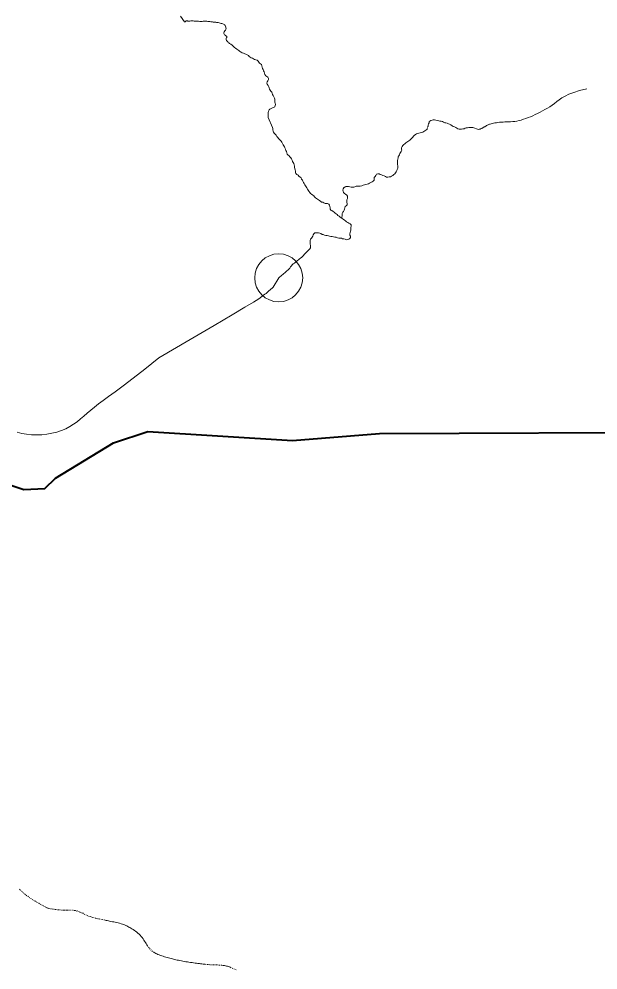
# Model space of a CAD drawing. Extents: x 553962 to 842807, y 8883888 to 9032388.
# Drawn here: x 603129 to 604336, y 8911220 to 8913201 of the extents above; entities that cross this region are included whole.
import ezdxf

# ---------------------------------------------------------------- set-up
doc = ezdxf.new("R2010")
doc.units = 0
doc.header["$LTSCALE"] = 200
doc.header["$PDMODE"] = 32
doc.header["$PDSIZE"] = 100
doc.layers.add('6', color=7, linetype='Continuous', lineweight=13)

msp = doc.modelspace()

# ---------------------------------------------------------------- linework, layer by layer
at = {"layer": '6'}
for p, q in [((603131, 8911387.2), (603129.6, 8911388.4)), ((603133.4, 8911385.2), (603132.3, 8911386.2)), ((603135.6, 8911383.3), (603134.6, 8911384.2)), ((603137.8, 8911381.3), (603136.7, 8911382.3)), ((603140, 8911379.3), (603138.9, 8911380.3)), ((603142.6, 8911377.2), (603141.3, 8911378.3)), ((603145.4, 8911374.9), (603144, 8911376.1)), ((603148.5, 8911372.6), (603147, 8911373.8)), ((603151.7, 8911370.4), (603150.1, 8911371.5)), ((603154.8, 8911368.4), (603153.2, 8911369.4)), ((603157.8, 8911366.6), (603156.3, 8911367.5)), ((603160.7, 8911364.9), (603159.2, 8911365.7)), ((603163.5, 8911363.3), (603162.1, 8911364.1)), ((603166.3, 8911361.7), (603164.9, 8911362.5)), ((603169, 8911360.1), (603167.6, 8911360.9)), ((603171.7, 8911358.5), (603170.3, 8911359.3)), ((603174.4, 8911356.9), (603173, 8911357.7)), ((603177, 8911355.3), (603175.7, 8911356.1)), ((603179.7, 8911353.8), (603178.3, 8911354.6)), ((603182.2, 8911352.4), (603180.9, 8911353.1)), ((603184.6, 8911351.1), (603183.4, 8911351.7)), ((603186.8, 8911350.1), (603185.8, 8911350.6)), ((603188.9, 8911349.3), (603187.9, 8911349.7)), ((603191, 8911348.7), (603190, 8911349)), ((603193.3, 8911348.2), (603192.2, 8911348.4)), ((603196, 8911347.7), (603194.6, 8911347.9)), ((603199.1, 8911347.2), (603197.5, 8911347.5)), ((603202.3, 8911346.8), (603200.7, 8911347)), ((603205.5, 8911346.4), (603203.9, 8911346.6)), ((603208.6, 8911346), (603207.1, 8911346.2)), ((603211.6, 8911345.7), (603210.1, 8911345.9)), ((603214.3, 8911345.5), (603213, 8911345.6)), ((603217, 8911345.3), (603215.6, 8911345.4)), ((603219.5, 8911345.2), (603218.2, 8911345.2)), ((603222, 8911345.1), (603220.8, 8911345.1)), ((603224.5, 8911345), (603223.2, 8911345.1)), ((603226.9, 8911345), (603225.7, 8911345)), ((603229.2, 8911345), (603228, 8911345)), ((603231.5, 8911345), (603230.3, 8911345)), ((603233.7, 8911344.9), (603232.6, 8911344.9)), ((603235.8, 8911344.9), (603234.8, 8911344.9)), ((603237.8, 8911344.9), (603236.8, 8911344.9)), ((603240.7, 8911344.8), (603239.7, 8911344.9)), ((603243.6, 8911344.6), (603242.6, 8911344.7)), ((603245.8, 8911344.2), (603244.7, 8911344.4)), ((603248, 8911343.7), (603246.9, 8911344)), ((603250.4, 8911343), (603249.2, 8911343.4)), ((603252.9, 8911342.1), (603251.6, 8911342.6)), ((603255.5, 8911341.1), (603254.2, 8911341.6)), ((603258.1, 8911339.9), (603256.8, 8911340.5)), ((603263.3, 8911338.7), (603259.4, 8911339.3)), ((603263.5, 8911337.3), (603262.1, 8911338)), ((603266.4, 8911336), (603265, 8911336.7)), ((603269.4, 8911334.6), (603267.9, 8911335.3)), ((603272.5, 8911333.3), (603271, 8911334)), ((603275.8, 8911332.1), (603274.1, 8911332.7)), ((603279.1, 8911330.9), (603277.4, 8911331.5)), ((603282.5, 8911329.9), (603280.8, 8911330.4)), ((603285.8, 8911329), (603284.2, 8911329.4)), ((603289.1, 8911328.2), (603287.5, 8911328.6)), ((603292.1, 8911327.5), (603290.6, 8911327.8)), ((603294.9, 8911326.9), (603293.5, 8911327.2)), ((603297.7, 8911326.3), (603296.3, 8911326.6)), ((603300.8, 8911325.7), (603299.2, 8911326)), ((603304.2, 8911325), (603302.5, 8911325.3)), ((603308.2, 8911324.2), (603306.2, 8911324.6)), ((603400, 8911266.3), (603398.8, 8911267.7)), ((603402.3, 8911263.8), (603401.2, 8911265)), ((603404.7, 8911261.5), (603403.5, 8911262.6)), ((603407.4, 8911259.2), (603406, 8911260.3)), ((603523.2, 8911231.6), (603521.3, 8911231.8)), ((603526.6, 8911231.3), (603524.9, 8911231.5)), ((603529.7, 8911231.1), (603528.2, 8911231.2)), ((603532.4, 8911231), (603531.1, 8911231.1)), ((603534.9, 8911230.9), (603533.7, 8911231)), ((603537.3, 8911230.9), (603536.1, 8911230.9)), ((603539.6, 8911230.9), (603538.5, 8911230.9)), ((603542.1, 8911230.8), (603540.8, 8911230.9)), ((603544.8, 8911230.7), (603543.4, 8911230.8)), ((603547.8, 8911230.5), (603546.2, 8911230.7)), ((603551.4, 8911230.2), (603549.6, 8911230.4)), ((603574.8, 8911223.6), (603573, 8911224.4)), ((603578.2, 8911222), (603576.5, 8911222.8)), ((603581.7, 8911220.4), (603580, 8911221.2))]:
    msp.add_line(p, q, dxfattribs=at)
for points in [[(603532.1, 8913194.8), (603530.5, 8913195), (603529, 8913195.1), (603526.9, 8913195.3), (603524.8, 8913195.5), (603522.6, 8913195.8), (603520.2, 8913196.1), (603518, 8913196.3), (603516.7, 8913196.4), (603514.8, 8913196.3), (603512.7, 8913196.1), (603510.7, 8913195.8), (603508.6, 8913195.7), (603505.9, 8913195.8), (603503, 8913196.1), (603500.5, 8913196.2), (603498.2, 8913196.2), (603495.9, 8913196.3), (603493.9, 8913196.6), (603492, 8913197), (603489.6, 8913197.1), (603487.8, 8913196.9), (603487.1, 8913196.8), (603485.3, 8913196.4), (603483.3, 8913196.2), (603481, 8913196.6), (603480.4, 8913196.7), (603479, 8913196.8), (603477.5, 8913196.8), (603476.3, 8913196.3), (603475.2, 8913195.2), (603473.8, 8913194.6), (603465.7, 8913206.8)], [(603608.9, 8913123), (603607.3, 8913125), (603604.3, 8913126.5), (603602, 8913127.4), (603599.3, 8913128.6), (603596.5, 8913129.7), (603594.2, 8913130.7), (603592.3, 8913131.8), (603590.5, 8913132.8), (603588.8, 8913133.9), (603587.3, 8913135), (603585.2, 8913136.5), (603582.6, 8913138.2), (603580.2, 8913139.8), (603578.3, 8913141.2), (603576.8, 8913142.8), (603575.7, 8913143.9), (603572.4, 8913147.2), (603571.4, 8913148), (603570.7, 8913148.4), (603569.3, 8913149.2), (603567.9, 8913149.9), (603566.3, 8913150.9), (603565.2, 8913152.2), (603564.2, 8913153.6), (603562.9, 8913154.8), (603561.5, 8913156.2), (603560.6, 8913158.2), (603560.7, 8913160.1), (603561.7, 8913162.1), (603562.5, 8913163.2), (603562.3, 8913164.1), (603561.2, 8913165.2), (603559.8, 8913166.1), (603558.5, 8913167), (603557.2, 8913168), (603556.2, 8913169.1), (603555.6, 8913170.4), (603555.8, 8913172.5), (603556.7, 8913174.2), (603557.8, 8913175.9), (603559, 8913177.5), (603560.1, 8913178.9), (603560.4, 8913180.3), (603560.3, 8913182.1), (603560.2, 8913184), (603559.6, 8913185.7), (603558.8, 8913187.1), (603558, 8913188.2), (603556.9, 8913189.2), (603555.4, 8913190.1), (603553.7, 8913190.7), (603551.6, 8913191.4), (603550, 8913191.8), (603548, 8913192.4), (603546, 8913192.8), (603543.7, 8913193.3), (603542, 8913193.7), (603540.5, 8913193.8), (603538.9, 8913193.9), (603538, 8913194), (603536.5, 8913194.1), (603534.9, 8913194.3), (603533.7, 8913194.5), (603532.1, 8913194.8)], [(603648.3, 8912996), (603648.1, 8913001), (603648, 8913003.7), (603648, 8913006.3), (603648.8, 8913009.1), (603650, 8913011.6), (603652, 8913013.4), (603654.7, 8913014.7), (603657.3, 8913015.5), (603659.7, 8913016.4), (603661.8, 8913018), (603662.9, 8913020.4), (603663.2, 8913022.9), (603663.1, 8913025.6), (603662.2, 8913027.9), (603662, 8913030.6), (603661.9, 8913033.6), (603661.2, 8913036.3), (603660.2, 8913038.6), (603658.6, 8913041.2), (603657.2, 8913043.6), (603656.9, 8913046.3), (603655.8, 8913048.7), (603653.9, 8913050.5), (603652.1, 8913052.4), (603651.1, 8913054.9), (603650.2, 8913057.4), (603649.4, 8913059.9), (603648.2, 8913062.3), (603646.4, 8913064.8), (603645.8, 8913067.5), (603646.2, 8913070.1), (603647.8, 8913072.2), (603648.9, 8913074.6), (603649, 8913077.1), (603647.8, 8913079.8), (603645.6, 8913081.3), (603643.2, 8913082.4), (603641.6, 8913085), (603640.5, 8913087.9), (603639.7, 8913090.5), (603638.8, 8913092.9), (603637.7, 8913095.4), (603636.3, 8913098.1), (603635.4, 8913100.6), (603635.1, 8913103.3), (603634.5, 8913105.8), (603632.4, 8913107.4), (603630.2, 8913108.8), (603628.8, 8913110.9), (603627.6, 8913113.3), (603625.1, 8913114.8), (603622.7, 8913115.6), (603620.1, 8913116.5), (603617.8, 8913117.6), (603615.8, 8913119.4), (603613, 8913120.3), (603610.6, 8913121.4), (603608.9, 8913123)], [(604267, 8913040.4), (604275.1, 8913044.3), (604285.1, 8913048.1), (604297.3, 8913051.7), (604312.2, 8913055.1)], [(604106.7, 8912980.5), (604108, 8912981), (604109.5, 8912981.5), (604111.2, 8912982.1), (604113.3, 8912982.7), (604115.6, 8912983.3), (604118.2, 8912983.9), (604121, 8912984.4), (604124, 8912984.9), (604127.2, 8912985.4), (604130.6, 8912985.8), (604134.1, 8912986.1), (604137.8, 8912986.3), (604141.6, 8912986.4), (604145.5, 8912986.5), (604149.5, 8912986.6), (604153.6, 8912986.8), (604157.9, 8912987.2), (604162.2, 8912987.7), (604166.6, 8912988.4), (604171.1, 8912989.3), (604175.7, 8912990.5), (604180.4, 8912991.9), (604185.2, 8912993.6), (604190, 8912995.4), (604194.8, 8912997.3), (604199.8, 8912999.5), (604204.8, 8913001.7), (604209.9, 8913004.1), (604215, 8913006.6), (604220.1, 8913009.3), (604225.2, 8913012.1), (604230.2, 8913015.1), (604235.2, 8913018.2), (604240.1, 8913021.5), (604244.9, 8913025), (604249.7, 8913028.7), (604254.7, 8913032.5), (604260.3, 8913036.4), (604267, 8913040.4)], [(603686.4, 8912924.6), (603685.3, 8912927.3), (603684.2, 8912929.9), (603683.2, 8912932.2), (603682.1, 8912934.6), (603680.8, 8912936.8), (603679.5, 8912939.1), (603677.9, 8912941.8), (603676.7, 8912944.2), (603675.4, 8912946.5), (603673.6, 8912948.5), (603671.6, 8912950.1), (603670, 8912952.2), (603668.3, 8912954.3), (603666.5, 8912956.2), (603664.6, 8912958.7), (603662.6, 8912960.8), (603660.9, 8912962.8), (603659.7, 8912965.2), (603658.6, 8912967.5), (603658, 8912970), (603658, 8912972.7), (603657, 8912975.1), (603648.3, 8912996)], [(603980.6, 8912974.7), (603981.4, 8912977), (603981.8, 8912977.5), (603982, 8912980), (603982.2, 8912982.5), (603983.6, 8912984.8), (603984, 8912987.3), (603984.9, 8912988.1), (603987.2, 8912989.2), (603989.8, 8912990), (603992.4, 8912990.6), (603994.9, 8912990.9), (603998, 8912990.4), (604001, 8912989.7), (604003.7, 8912988.9), (604006.3, 8912988.3), (604008.8, 8912987.8), (604011.4, 8912987.2), (604013.8, 8912986.1), (604016.4, 8912984.8), (604018.9, 8912984.3), (604021.3, 8912983.6), (604023.8, 8912982.7), (604026.3, 8912981.9), (604028.7, 8912980.6)], [(603919.4, 8912914.4), (603920.8, 8912915.6), (603922.1, 8912917.9), (603922.5, 8912920.5), (603924.1, 8912922.7), (603925.3, 8912925), (603926.6, 8912927.4), (603926.5, 8912930), (603926.5, 8912932.6), (603927.8, 8912935.4), (603929.1, 8912937.6), (603930.7, 8912939.6), (603932.8, 8912941.1), (603935.3, 8912942.7), (603937.1, 8912944.5), (603939.2, 8912945.9), (603941.4, 8912947.3), (603943.7, 8912948.6), (603945.9, 8912950.5), (603947.8, 8912952.4), (603949.7, 8912954.6), (603951.2, 8912956.5), (603952.9, 8912958.4), (603955.5, 8912960.3), (603957.6, 8912961.8), (603960.1, 8912962.6), (603962.6, 8912963.4), (603965.1, 8912964), (603967.6, 8912964.2), (603970.4, 8912965.2), (603972.9, 8912966.3), (603975.1, 8912967.6), (603977.2, 8912969), (603979.2, 8912970.8), (603980.2, 8912973.1)], [(604028.7, 8912980.6), (604031.8, 8912978.4), (604034, 8912977.1), (604036.4, 8912976), (604039.1, 8912974.9), (604041.3, 8912973.5), (604043.5, 8912972.2), (604046.1, 8912971.2), (604048.8, 8912971.2), (604051.5, 8912971.5), (604054, 8912971.8), (604056.5, 8912972.2), (604058.8, 8912973.5), (604061.1, 8912974.4), (604063.8, 8912974.4), (604066.6, 8912974.7), (604069.4, 8912975), (604074.6, 8912974.9), (604086.9, 8912971), (604087.8, 8912971.1), (604088.5, 8912971.3), (604089.3, 8912971.5), (604090.1, 8912971.7), (604090.9, 8912972), (604091.8, 8912972.3), (604092.6, 8912972.7), (604093.6, 8912973.1), (604094.5, 8912973.6), (604095.6, 8912974.2), (604096.6, 8912974.7), (604097.7, 8912975.3), (604098.7, 8912976), (604099.8, 8912976.6), (604100.8, 8912977.2), (604101.8, 8912977.8), (604102.7, 8912978.3), (604103.6, 8912978.9), (604104.6, 8912979.4), (604105.6, 8912979.9), (604106.7, 8912980.5)], [(603787.8, 8912796.8), (603785.5, 8912798.6), (603783.4, 8912800.1), (603781.2, 8912801.7), (603779, 8912802.9), (603777.5, 8912804.9), (603777.3, 8912807.6), (603777.1, 8912810.3), (603776.4, 8912813), (603775, 8912815.3), (603772.2, 8912816.5), (603769.5, 8912816.8), (603766.9, 8912816.8), (603764.6, 8912818), (603762.1, 8912819.1), (603759.6, 8912819.1), (603757.7, 8912820.8), (603755.5, 8912822.8), (603753.5, 8912824.4), (603751.2, 8912825.7), (603749.1, 8912826.9), (603746.9, 8912828.6), (603745.1, 8912830.5), (603743.1, 8912832.3), (603741.2, 8912834), (603738.9, 8912835.8), (603736.7, 8912837.3), (603734.9, 8912839.3), (603732.8, 8912842.2), (603731.4, 8912844.4), (603730.3, 8912846.7), (603728.8, 8912849.1), (603727.3, 8912851.2), (603725.8, 8912853.2), (603724.5, 8912855.7), (603723.2, 8912858.2), (603721.6, 8912860.6), (603720.3, 8912862.9), (603719.7, 8912865.3), (603718, 8912867.5), (603716.8, 8912869.8), (603714.9, 8912871.7), (603712.5, 8912873.6), (603710.5, 8912875.4), (603708.3, 8912877.3), (603706.1, 8912879), (603705.2, 8912881.4), (603705.1, 8912884), (603704.2, 8912886.5), (603703.5, 8912889.1), (603703.4, 8912892), (603702.9, 8912894.5), (603702.2, 8912897.1), (603701.7, 8912899.7), (603700.4, 8912902.1), (603699.1, 8912904.3), (603698.4, 8912907), (603697.2, 8912909.4), (603695.4, 8912911.8), (603693.7, 8912913.8), (603691.7, 8912915.7), (603689.6, 8912917.3), (603688, 8912919.5), (603687.3, 8912922.2), (603686.4, 8912924.6)], [(603787.8, 8912796.8), (603785.5, 8912798.6), (603783.4, 8912800.1), (603781.2, 8912801.7), (603779, 8912802.9), (603777.5, 8912804.9), (603777.3, 8912807.6), (603777.1, 8912810.3), (603776.4, 8912813), (603775, 8912815.3), (603772.2, 8912816.5), (603769.5, 8912816.8), (603766.9, 8912816.8), (603764.6, 8912818), (603762.1, 8912819.1), (603759.6, 8912819.1), (603757.7, 8912820.8), (603755.5, 8912822.8), (603753.5, 8912824.4), (603751.2, 8912825.7), (603749.1, 8912826.9), (603746.9, 8912828.6), (603745.1, 8912830.5), (603743.1, 8912832.3), (603741.2, 8912834), (603738.9, 8912835.8), (603736.7, 8912837.3), (603734.9, 8912839.3), (603732.8, 8912842.2), (603731.4, 8912844.4), (603730.3, 8912846.7), (603728.8, 8912849.1), (603727.3, 8912851.2), (603725.8, 8912853.2), (603724.5, 8912855.7), (603723.2, 8912858.2), (603721.6, 8912860.6), (603720.3, 8912862.9), (603719.7, 8912865.3), (603718, 8912867.5), (603716.8, 8912869.8), (603714.9, 8912871.7), (603712.5, 8912873.6), (603710.5, 8912875.4), (603708.3, 8912877.3), (603706.1, 8912879), (603705.2, 8912881.4), (603705.1, 8912884), (603704.2, 8912886.5), (603703.5, 8912889.1), (603703.4, 8912892), (603702.9, 8912894.5), (603702.2, 8912897.1), (603701.7, 8912899.7), (603700.4, 8912902.1), (603699.1, 8912904.3), (603698.4, 8912907), (603697.2, 8912909.4), (603695.4, 8912911.8), (603693.7, 8912913.8), (603691.7, 8912915.7), (603689.6, 8912917.3), (603688, 8912919.5), (603687.3, 8912922.2), (603686.4, 8912924.6)], [(603839.9, 8912852.8), (603843.8, 8912853.7), (603846.2, 8912854.7), (603849.2, 8912855.5), (603851.8, 8912856.4), (603854.4, 8912857.1), (603857.4, 8912857.9), (603859.8, 8912858.9), (603862.4, 8912860.1), (603864.7, 8912861.5), (603866.8, 8912863.1), (603869, 8912865.1), (603869.4, 8912867.9), (603869.5, 8912870.9), (603871.4, 8912872.9), (603872.9, 8912875.1), (603874.4, 8912877.4), (603876.9, 8912878.5), (603879.5, 8912878.2), (603881.8, 8912877.3), (603884.5, 8912876.3), (603887.6, 8912875.1), (603889.9, 8912873.9), (603892.5, 8912872.5), (603895, 8912871.7), (603897.7, 8912871.7), (603900.4, 8912872), (603903, 8912872.3), (603905.6, 8912873.5), (603908.2, 8912875.1), (603910.4, 8912876.7), (603912.3, 8912878.3), (603914, 8912880.4), (603915.2, 8912882.7), (603916.4, 8912885.1), (603917.3, 8912887.4), (603918.6, 8912889.9), (603918.8, 8912892.4), (603918.4, 8912895.1), (603918.1, 8912897.7), (603918, 8912900.4), (603918.1, 8912903.6), (603918.1, 8912906.5), (603918.5, 8912909.1), (603919, 8912911.6), (603919.4, 8912914.1)], [(603802.6, 8912785.2), (603802.1, 8912788), (603802.3, 8912790.6), (603802.2, 8912793.2), (603802.5, 8912795.9), (603803.7, 8912798.3), (603805.3, 8912800.2), (603806.6, 8912802.6), (603807.7, 8912804.9), (603808.4, 8912807.5), (603809, 8912810.1), (603811.1, 8912811.7), (603812.8, 8912813.7), (603812.7, 8912816.5), (603812.4, 8912819), (603812.2, 8912821.6), (603812, 8912824.5), (603813.3, 8912826.9), (603813.9, 8912829.4), (603813.5, 8912832), (603811.9, 8912834.3), (603809.6, 8912836.1), (603807.6, 8912837.7), (603805.6, 8912839.6), (603804.5, 8912842.1), (603804.1, 8912844.7), (603804.4, 8912847.2), (603805.7, 8912849.4), (603806, 8912850.3)], [(603805.7, 8912849.4), (603808.9, 8912851.4), (603810.3, 8912851.8), (603812.8, 8912851.7), (603815.5, 8912851.7), (603818.3, 8912851.5), (603821, 8912850.9), (603824.2, 8912850.4), (603826.8, 8912850.5), (603829.2, 8912851.5), (603831.6, 8912852.4), (603834.3, 8912852.7), (603837.2, 8912852.8), (603839.9, 8912852.8)], [(603792.8, 8912745.3), (603795.4, 8912744.4), (603798.3, 8912744.1), (603800.9, 8912744.1), (603803.4, 8912743.1), (603806, 8912742.9), (603808.7, 8912742), (603811.2, 8912741.2), (603813.8, 8912741.4), (603816.2, 8912742.4), (603818.5, 8912743.8), (603820.1, 8912745.7), (603819.9, 8912748.7), (603818.7, 8912751), (603818.7, 8912753.6), (603819.2, 8912756.4), (603819.6, 8912759), (603820.5, 8912761.3), (603820.9, 8912764.2), (603820.9, 8912766.9), (603821.3, 8912769.5), (603821, 8912772.1), (603819.2, 8912774.2), (603816.5, 8912775.8), (603814.1, 8912776.7), (603811.7, 8912778.2), (603809.6, 8912780.2), (603807.2, 8912782.2), (603804.9, 8912783.7), (603802.6, 8912785.2), (603800.5, 8912786.7), (603798.5, 8912788.5), (603795.9, 8912789.9), (603793.8, 8912791.7), (603792.1, 8912793.6), (603790.1, 8912795.1), (603787.8, 8912796.8)], [(603670.2, 8912661.8), (603672.7, 8912664), (603674.7, 8912665.6), (603676.7, 8912667.3), (603678.8, 8912669), (603680.9, 8912670.7), (603682.9, 8912672.4), (603685.2, 8912674.3), (603687.4, 8912676.2), (603689.4, 8912678), (603691.5, 8912680), (603693.1, 8912682.1), (603694.9, 8912684.6), (603696.9, 8912687), (603698.5, 8912688.9), (603700.7, 8912691), (603702.8, 8912692.4), (603704.8, 8912694), (603707.4, 8912695.9), (603709.5, 8912697.6), (603711.5, 8912699.2), (603713.7, 8912701.1), (603715.9, 8912702.8), (603718.2, 8912704.6), (603720.3, 8912706.7), (603721.9, 8912708.6), (603723.5, 8912710.6), (603725.4, 8912712.7), (603727.2, 8912714.6), (603729, 8912716.3), (603730.9, 8912718.2), (603732.8, 8912720.1), (603734.8, 8912722.1), (603736.2, 8912724.1), (603736.8, 8912726.6), (603736.2, 8912729.3), (603735.8, 8912731.9), (603735.8, 8912734.4), (603735.9, 8912737.3), (603735.7, 8912739.9), (603736.3, 8912742.4), (603738.3, 8912744.4), (603740.3, 8912746.2), (603741.1, 8912748.7), (603741.8, 8912751.1), (603743.3, 8912753.5), (603745.3, 8912755.3), (603747.9, 8912755.5), (603750.5, 8912755.5), (603753.1, 8912755.4), (603755.8, 8912754.8), (603758.2, 8912753.9), (603760.7, 8912752.4), (603763.2, 8912751.8), (603765.8, 8912751), (603768.3, 8912750.3), (603771, 8912749.8), (603773.8, 8912749.3), (603776.4, 8912748.6), (603779.1, 8912748.1), (603781.6, 8912747.9), (603784.4, 8912746.9), (603787.3, 8912746.3), (603790, 8912746.2), (603792.8, 8912745.3)], [(603641.6, 8912627.6), (603644, 8912629.5), (603646, 8912631.2), (603647.8, 8912632.6), (603649.2, 8912633.9), (603650.6, 8912635.1), (603651.8, 8912636.2), (603653.1, 8912637.4), (603654.5, 8912638.6), (603655.9, 8912639.8), (603657.3, 8912641), (603658.8, 8912642.1), (603670.2, 8912661.8)], [(603125.4, 8912340.4), (603134.9, 8912337.8), (603144.8, 8912336), (603155.1, 8912334.9), (603165.7, 8912334.6), (603176.3, 8912335.1), (603186.9, 8912336.2), (603197.4, 8912338.1), (603207.5, 8912340.7), (603217.2, 8912343.8), (603226.2, 8912347.6), (603234.6, 8912352), (603242.4, 8912356.9), (603249.8, 8912362.2), (603256.9, 8912367.9), (603264, 8912373.8), (603271.1, 8912380), (603278.5, 8912386.3), (603286.2, 8912392.7), (603294.7, 8912399.1), (603304.2, 8912406.1), (603315.6, 8912414.4), (603329.4, 8912424.5), (603346.2, 8912437), (603366.6, 8912452.6), (603391.2, 8912471.8), (603420.7, 8912495.4), (603419.2, 8912494.7), (603420.7, 8912495.4), (603485.8, 8912533.3), (603536, 8912562.7), (603573.3, 8912584.7), (603599.8, 8912600.5), (603617.6, 8912611.4), (603628.6, 8912618.3), (603634.9, 8912622.6), (603638.7, 8912625.4), (603641.6, 8912627.6)], [(603397.7, 8911269.3), (603396.5, 8911271), (603395.2, 8911273), (603393.8, 8911275.2), (603392.4, 8911277.6), (603390.8, 8911280.1), (603389.2, 8911282.7), (603387.4, 8911285.3), (603385.5, 8911287.9), (603383.5, 8911290.4), (603381.4, 8911292.9), (603379.1, 8911295.2), (603376.7, 8911297.3), (603374.3, 8911299.2), (603371.8, 8911301.1), (603369.3, 8911302.8), (603366.8, 8911304.4), (603364.4, 8911305.9), (603362, 8911307.3), (603359.8, 8911308.6), (603357.7, 8911309.8), (603355.6, 8911311), (603353.5, 8911312.1), (603351.4, 8911313.1), (603349.1, 8911314.1), (603346.8, 8911315), (603344.3, 8911315.9), (603341.6, 8911316.8), (603338.7, 8911317.6), (603335.7, 8911318.3), (603332.7, 8911319), (603329.6, 8911319.7), (603326.5, 8911320.4), (603323.5, 8911321), (603320.6, 8911321.6), (603317.8, 8911322.2), (603315.2, 8911322.7), (603312.7, 8911323.2), (603310.4, 8911323.7), (603308.2, 8911324.2)], [(603412.3, 8911255.9), (603410.6, 8911257), (603408.9, 8911258.1)], [(603519.3, 8911232), (603517.2, 8911232.3), (603515, 8911232.5), (603512.6, 8911232.8), (603510.1, 8911233.1), (603507.5, 8911233.4), (603504.8, 8911233.7), (603501.9, 8911234.1), (603498.9, 8911234.4), (603495.9, 8911234.8), (603492.8, 8911235.2), (603489.6, 8911235.7), (603486.4, 8911236.1), (603483.2, 8911236.6), (603479.9, 8911237.1), (603476.7, 8911237.7), (603473.5, 8911238.2), (603470.3, 8911238.8), (603467.3, 8911239.3), (603464.3, 8911239.9), (603461.5, 8911240.5), (603458.7, 8911241.1), (603456.1, 8911241.7), (603453.6, 8911242.3), (603451.1, 8911242.9), (603448.6, 8911243.5), (603446.1, 8911244.2), (603443.5, 8911244.8), (603440.8, 8911245.6), (603438.1, 8911246.3), (603435.2, 8911247.2), (603432.3, 8911248), (603429.4, 8911248.9), (603426.5, 8911249.8), (603423.8, 8911250.8), (603421.1, 8911251.7), (603418.6, 8911252.8), (603416.3, 8911253.8), (603414.2, 8911254.8), (603412.3, 8911255.9)], [(603571.2, 8911225.2), (603569.3, 8911226), (603567.5, 8911226.7), (603565.6, 8911227.4), (603563.6, 8911228), (603561.6, 8911228.6), (603559.5, 8911229), (603557.4, 8911229.4), (603555.4, 8911229.7), (603553.4, 8911230)]]:
    msp.add_lwpolyline(points, dxfattribs=at)
at = {"layer": '6', "lineweight": 40}
msp.add_lwpolyline([(602359.4, 8912592.4), (603029.3, 8912257.4), (603138.7, 8912220.8), (603182.6, 8912223.2), (603204.8, 8912244.9), (603326.1, 8912317.9), (603397.7, 8912342), (603699.3, 8912323), (603880.6, 8912337.8), (604543.9, 8912340.6)], dxfattribs=at)
at = {"layer": '6'}
msp.add_point((603670.2, 8912661.8), dxfattribs=at)

doc.saveas('drawing.dxf')
